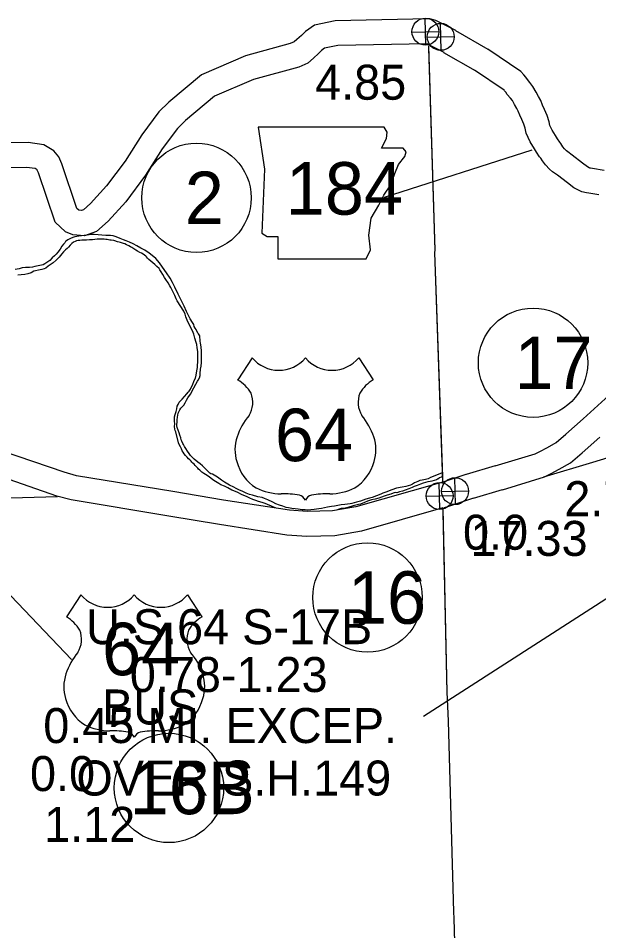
# Model space of a CAD drawing. Extents: x -939622 to -934222, y 1383701 to 1385301.
# Drawn here: x -935685.74 to -935664.73, y 1384444.62 to 1384477.66 of the extents above; entities that cross this region are included whole.
import ezdxf

# ---------------------------------------------------------------- set-up
doc = ezdxf.new("R2010")
doc.units = 0
for name, color, linetype in [('10', 7, 'Continuous'), ('15', 7, 'Continuous'), ('2', 7, 'Continuous'), ('21', 7, 'Continuous'), ('25', 7, 'Continuous'), ('26', 7, 'Continuous'), ('27', 7, 'Continuous'), ('Level 10', 7, 'Continuous'), ('Level 15', 7, 'Continuous'), ('Level 2', 7, 'Continuous'), ('Level 22', 7, 'Continuous'), ('Level 25', 7, 'Continuous'), ('Level 26', 7, 'Continuous'), ('Level 27', 7, 'Continuous'), ('Level 9', 7, 'Continuous')]:
    doc.layers.add(name, color=color, linetype=linetype)

msp = doc.modelspace()

# ---------------------------------------------------------------- linework, layer by layer
at = {"layer": '10'}
for points in [[(-935669.905, 1384477.209), (-935670.624, 1384477.58), (-935670.841, 1384477.633), (-935670.893, 1384477.632)], [(-935669.907, 1384477.21), (-935668.736, 1384476.535)], [(-935670.324, 1384476.413), (-935670.877, 1384476.697)], [(-935670.343, 1384476.423), (-935669.199, 1384475.763)], [(-935664.533, 1384472.141), (-935664.954, 1384472.218), (-935665.03, 1384472.227), (-935665.048, 1384472.231), (-935665.076, 1384472.244), (-935665.133, 1384472.276), (-935665.309, 1384472.412), (-935665.684, 1384472.706), (-935665.85, 1384472.82), (-935665.894, 1384472.857), (-935665.966, 1384472.932), (-935666.022, 1384473.007), (-935666.094, 1384473.119), (-935666.137, 1384473.172), (-935666.218, 1384473.298), (-935666.296, 1384473.418), (-935666.416, 1384473.607), (-935666.494, 1384473.779), (-935666.522, 1384473.909), (-935666.591, 1384474.138), (-935666.684, 1384474.352), (-935666.757, 1384474.513), (-935666.827, 1384474.682), (-935666.906, 1384474.829), (-935666.988, 1384474.976), (-935667.109, 1384475.188), (-935667.226, 1384475.33), (-935667.311, 1384475.436), (-935667.37, 1384475.524), (-935667.442, 1384475.611), (-935667.543, 1384475.731), (-935668.737, 1384476.535)], [(-935664.726, 1384471.261), (-935665.088, 1384471.328), (-935665.175, 1384471.338), (-935665.333, 1384471.371), (-935665.487, 1384471.442), (-935665.632, 1384471.524), (-935665.861, 1384471.701), (-935666.217, 1384471.98), (-935666.394, 1384472.102), (-935666.51, 1384472.199), (-935666.655, 1384472.351), (-935666.762, 1384472.494), (-935666.822, 1384472.588), (-935666.866, 1384472.641), (-935666.974, 1384472.81), (-935667.054, 1384472.932), (-935667.211, 1384473.179), (-935667.353, 1384473.495), (-935667.394, 1384473.682), (-935667.438, 1384473.828), (-935667.507, 1384473.988), (-935667.582, 1384474.154), (-935667.641, 1384474.294), (-935667.696, 1384474.396), (-935667.772, 1384474.533), (-935667.854, 1384474.676), (-935667.924, 1384474.762), (-935668.038, 1384474.903), (-935668.093, 1384474.986), (-935668.133, 1384475.034), (-935668.151, 1384475.055), (-935669.225, 1384475.779)]]:
    msp.add_lwpolyline(points, dxfattribs=at)
at = {"layer": '15'}
for points in [[(-935668.474, 1384461.448), (-935667.022, 1384461.89), (-935666.858, 1384461.973), (-935666.587, 1384462.118), (-935666.266, 1384462.299), (-935665.918, 1384462.595), (-935665.295, 1384463.155), (-935663.696, 1384464.605)], [(-935654.476, 1384463.731), (-935657.525, 1384463.626), (-935657.798, 1384463.59), (-935658.321, 1384463.511), (-935658.645, 1384463.455), (-935659.241, 1384463.271), (-935660.854, 1384462.81), (-935662.774, 1384462.233), (-935664.953, 1384461.571), (-935666.725, 1384461.04)], [(-935668.212, 1384460.587), (-935666.686, 1384461.052), (-935666.443, 1384461.174), (-935666.153, 1384461.33), (-935665.749, 1384461.557), (-935665.325, 1384461.918), (-935664.692, 1384462.487)], [(-935668.47, 1384461.45), (-935669.528, 1384461.139)], [(-935669.54, 1384461.135), (-935670.369, 1384460.865)], [(-935668.217, 1384460.586), (-935669.274, 1384460.275)], [(-935669.262, 1384460.279), (-935670.237, 1384459.962), (-935670.336, 1384459.934)]]:
    msp.add_lwpolyline(points, dxfattribs=at)
at = {"layer": '2'}
for points in [[(-935670.374, 1384461.056), (-935670.658, 1384469.181), (-935670.651, 1384469.259), (-935670.873, 1384476.569)], [(-935670.378, 1384461.025), (-935670.378, 1384461.056)], [(-935670.167, 1384452.213), (-935670.205, 1384453.012), (-935670.213, 1384453.247), (-935670.354, 1384459.768)], [(-935670.525, 1384393.784), (-935666.605, 1384393.875), (-935666.621, 1384394.372), (-935666.771, 1384402.077), (-935666.8, 1384402.47), (-935667.111, 1384413.311), (-935669.04, 1384413.187), (-935669.287, 1384421.168), (-935669.283, 1384421.216), (-935669.528, 1384429.188), (-935669.733, 1384437.053), (-935669.744, 1384437.263), (-935669.964, 1384445.067), (-935669.974, 1384445.308), (-935670.167, 1384452.213)]]:
    msp.add_lwpolyline(points, dxfattribs=at)
at = {"layer": '21'}
msp.add_line((-935672.48, 1384471.183), (-935667.135, 1384472.898), dxfattribs=at)
msp.add_lwpolyline([(-935677.053, 1384473.713), (-935676.825, 1384472.19), (-935676.926, 1384469.881), (-935676.723, 1384469.754), (-935676.343, 1384469.754), (-935676.343, 1384468.942), (-935673.145, 1384468.942), (-935672.993, 1384469.272), (-935673.044, 1384469.805), (-935672.967, 1384470.414), (-935672.688, 1384470.896), (-935672.511, 1384471.251), (-935672.257, 1384471.632), (-935672.105, 1384472.038), (-935671.978, 1384472.368), (-935671.749, 1384472.647), (-935671.699, 1384472.825), (-935671.8, 1384472.952), (-935672.587, 1384472.952), (-935672.409, 1384473.307), (-935672.384, 1384473.535), (-935672.489, 1384473.711)], close=True, dxfattribs=at)
at = {"layer": '25'}
msp.add_line((-935653.218, 1384463.872), (-935671.068, 1384452.375), dxfattribs=at)
at = {"layer": '26'}
for p, q in [((-935670.434, 1384476.496), (-935670.456, 1384477.473)), ((-935670.933, 1384476.973), (-935669.957, 1384476.996)), ((-935669.914, 1384460.048), (-935669.936, 1384461.024)), ((-935670.413, 1384460.524), (-935669.437, 1384460.547))]:
    msp.add_line(p, q, dxfattribs=at)
for centre in [(-935670.445, 1384476.985), (-935669.925, 1384460.536)]:
    msp.add_circle(centre, 0.488, dxfattribs=at)
at = {"layer": '27'}
for centre in [(-935679.285, 1384471.154), (-935667.103, 1384465.185)]:
    msp.add_circle(centre, 1.98, dxfattribs=at)
at = {"layer": 'Level 10'}
for points in [[(-935670.892, 1384477.632), (-935674.269, 1384477.568), (-935675.015, 1384477.412), (-935675.34, 1384477.183), (-935675.492, 1384477.034), (-935675.652, 1384476.886), (-935675.748, 1384476.804), (-935675.892, 1384476.738), (-935677.517, 1384476.292), (-935679.11, 1384475.609), (-935680.288, 1384474.621), (-935680.651, 1384474.264), (-935681.266, 1384473.436), (-935681.869, 1384472.488), (-935682.543, 1384471.59), (-935683.124, 1384470.952), (-935683.375, 1384470.724), (-935683.454, 1384470.697), (-935683.55, 1384470.704), (-935683.622, 1384470.773), (-935684.165, 1384472.386), (-935684.276, 1384472.641), (-935684.454, 1384472.854), (-935684.817, 1384473.08), (-935685.382, 1384473.159), (-935686.836, 1384473.14)], [(-935670.866, 1384476.692), (-935670.941, 1384476.731), (-935670.941, 1384476.731), (-935674.168, 1384476.669), (-935674.648, 1384476.569), (-935674.762, 1384476.488), (-935674.871, 1384476.382), (-935675.054, 1384476.212), (-935675.261, 1384476.037), (-935675.583, 1384475.889), (-935677.219, 1384475.44), (-935678.633, 1384474.834), (-935679.682, 1384473.955), (-935679.97, 1384473.671), (-935680.524, 1384472.926), (-935681.128, 1384471.975), (-935681.849, 1384471.016), (-935682.488, 1384470.314), (-935682.906, 1384469.935), (-935683.336, 1384469.784), (-935683.76, 1384469.819), (-935684.035, 1384469.924), (-935684.404, 1384470.275), (-935685.005, 1384472.062), (-935685.049, 1384472.163), (-935685.053, 1384472.167), (-935685.131, 1384472.215), (-935685.439, 1384472.258), (-935686.817, 1384472.24)]]:
    msp.add_lwpolyline(points, dxfattribs=at)
at = {"layer": 'Level 15'}
for points in [[(-935670.374, 1384460.864), (-935670.498, 1384460.823), (-935673.519, 1384459.968), (-935674.366, 1384459.822), (-935675.276, 1384459.798), (-935675.918, 1384459.842), (-935678.309, 1384460.215), (-935680.139, 1384460.519), (-935683.626, 1384461.096), (-935684.08, 1384461.221), (-935686.305, 1384461.988), (-935688.999, 1384462.933), (-935692.685, 1384463.775), (-935693.261, 1384463.918), (-935694.404, 1384464.186), (-935695.212, 1384464.372), (-935695.422, 1384464.404), (-935698.206, 1384465.063), (-935699.322, 1384465.282), (-935700.166, 1384465.341), (-935700.816, 1384465.311), (-935702.588, 1384465.15)], [(-935670.364, 1384459.926), (-935673.319, 1384459.089), (-935674.277, 1384458.924), (-935675.296, 1384458.897), (-935676.018, 1384458.947), (-935678.452, 1384459.326), (-935680.286, 1384459.631), (-935683.819, 1384460.216), (-935684.346, 1384460.36), (-935686.601, 1384461.138), (-935689.249, 1384462.066), (-935692.894, 1384462.899), (-935693.473, 1384463.043), (-935694.607, 1384463.309), (-935695.381, 1384463.487), (-935695.594, 1384463.52), (-935698.397, 1384464.183), (-935699.441, 1384464.388), (-935700.176, 1384464.44), (-935700.754, 1384464.412), (-935702.507, 1384464.254)], [(-935692.832, 1384460.097), (-935686.374, 1384460.282), (-935686.007, 1384460.297), (-935684.313, 1384460.338)]]:
    msp.add_lwpolyline(points, dxfattribs=at)
at = {"layer": 'Level 2'}
for points in [[(-935670.375, 1384460.879), (-935670.381, 1384461.247), (-935670.658, 1384469.181), (-935670.651, 1384469.259), (-935670.875, 1384476.654)], [(-935670.167, 1384452.213), (-935670.205, 1384453.012), (-935670.213, 1384453.247), (-935670.357, 1384459.914)], [(-935689.054, 1384393.241), (-935682.534, 1384393.49), (-935674.597, 1384393.689), (-935666.605, 1384393.875), (-935666.621, 1384394.372), (-935666.771, 1384402.077), (-935666.8, 1384402.47), (-935667.111, 1384413.311), (-935669.04, 1384413.187), (-935669.287, 1384421.168), (-935669.283, 1384421.216), (-935669.528, 1384429.188), (-935669.733, 1384437.053), (-935669.744, 1384437.263), (-935669.964, 1384445.067), (-935669.974, 1384445.308), (-935670.167, 1384452.213)]]:
    msp.add_lwpolyline(points, dxfattribs=at)
at = {"layer": 'Level 22'}
for p, q in [((-935677.274, 1384465.364), (-935677.793, 1384464.561)), ((-935673.413, 1384465.364), (-935672.894, 1384464.561)), ((-935689.307, 1384460.207), (-935683.817, 1384454.442)), ((-935683.471, 1384456.784), (-935683.99, 1384455.981)), ((-935679.61, 1384456.784), (-935679.091, 1384455.981))]:
    msp.add_line(p, q, dxfattribs=at)
for centre, radius, start, end in [((-935676.307, 1384466.177), 1.264, 220.075, 319.6701), ((-935674.38, 1384466.177), 1.264, 220.3299, 319.925), ((-935678.472, 1384463.395), 1.349, 30.7809, 59.9883), ((-935672.216, 1384463.395), 1.349, 120.0117, 149.2191), ((-935678.175, 1384463.751), 0.925, 328.8105, 21.2108), ((-935672.512, 1384463.751), 0.925, 158.7892, 211.1895), ((-935675.757, 1384461.855), 2.157, 138.9565, 162.6913), ((-935674.931, 1384461.855), 2.157, 17.3087, 41.0435), ((-935676.469, 1384462.032), 1.426, 160.9576, 197.3819), ((-935674.218, 1384462.032), 1.426, 342.6181, 19.0424), ((-935676.237, 1384462.036), 1.65, 195.1074, 237.1312), ((-935674.451, 1384462.036), 1.65, 302.8688, 344.8926), ((-935676.206, 1384462.556), 2.118, 244.0771, 269.5779), ((-935676.157, 1384456.558), 3.88, 81.1942, 90.9539), ((-935674.53, 1384456.558), 3.88, 89.0461, 98.8058), ((-935674.481, 1384462.556), 2.118, 270.4221, 295.9229), ((-935675.672, 1384460.037), 0.372, 28.0342, 72.9864), ((-935675.015, 1384460.037), 0.372, 107.0136, 151.9658), ((-935682.504, 1384457.597), 1.264, 220.075, 319.6701), ((-935680.577, 1384457.597), 1.264, 220.3299, 319.925), ((-935684.669, 1384454.815), 1.349, 30.7809, 59.9883), ((-935678.413, 1384454.815), 1.349, 120.0117, 149.2191), ((-935684.372, 1384455.171), 0.925, 328.8105, 21.2108), ((-935678.709, 1384455.171), 0.925, 158.7892, 211.1895), ((-935681.954, 1384453.275), 2.157, 138.9565, 162.6913), ((-935681.128, 1384453.275), 2.157, 17.3087, 41.0435), ((-935682.666, 1384453.452), 1.426, 160.9576, 197.3819), ((-935680.415, 1384453.452), 1.426, 342.6181, 19.0424), ((-935682.434, 1384453.456), 1.65, 195.1074, 237.1312), ((-935680.648, 1384453.456), 1.65, 302.8688, 344.8926), ((-935682.403, 1384453.975), 2.118, 244.0771, 269.5779), ((-935682.354, 1384447.978), 3.88, 81.1942, 90.9539), ((-935680.727, 1384447.978), 3.88, 89.0461, 98.8058), ((-935680.678, 1384453.975), 2.118, 270.4221, 295.9229), ((-935681.869, 1384451.457), 0.372, 28.0342, 72.9864), ((-935681.212, 1384451.457), 0.372, 107.0136, 151.9658)]:
    msp.add_arc(centre, radius, start, end, dxfattribs=at)
at = {"layer": 'Level 26'}
for p, q in [((-935670.987, 1384476.682), (-935671.01, 1384477.658)), ((-935671.487, 1384477.159), (-935670.511, 1384477.181)), ((-935670.478, 1384459.875), (-935670.5, 1384460.852)), ((-935670.977, 1384460.352), (-935670.001, 1384460.375))]:
    msp.add_line(p, q, dxfattribs=at)
for centre in [(-935670.999, 1384477.17), (-935670.489, 1384460.363)]:
    msp.add_circle(centre, 0.488, dxfattribs=at)
at = {"layer": 'Level 27'}
for centre in [(-935673.096, 1384456.685), (-935680.285, 1384449.79)]:
    msp.add_circle(centre, 1.98, dxfattribs=at)
at = {"layer": 'Level 9'}
for points in [[(-935679.851, 1384463.536), (-935679.82, 1384463.579), (-935679.75, 1384463.645), (-935679.702, 1384463.736), (-935679.646, 1384463.835), (-935679.595, 1384463.917), (-935679.546, 1384463.997), (-935679.497, 1384464.059), (-935679.438, 1384464.163), (-935679.246, 1384464.513), (-935679.226, 1384464.549), (-935679.181, 1384464.644), (-935679.16, 1384464.72), (-935679.159, 1384464.792), (-935679.137, 1384464.947), (-935679.123, 1384465.058), (-935679.104, 1384465.198), (-935679.107, 1384465.294), (-935679.111, 1384465.399), (-935679.106, 1384465.522), (-935679.112, 1384465.61), (-935679.117, 1384465.763), (-935679.139, 1384465.892), (-935679.15, 1384465.966), (-935679.172, 1384466.158), (-935679.213, 1384466.232), (-935679.235, 1384466.259), (-935679.302, 1384466.392), (-935679.334, 1384466.436), (-935679.372, 1384466.498), (-935679.389, 1384466.567), (-935679.431, 1384466.641), (-935679.519, 1384466.779), (-935679.645, 1384467.037), (-935679.735, 1384467.236), (-935679.834, 1384467.428), (-935679.956, 1384467.671), (-935680.07, 1384467.92), (-935680.153, 1384468.092), (-935680.239, 1384468.251), (-935680.372, 1384468.44), (-935680.519, 1384468.649), (-935680.632, 1384468.798), (-935680.763, 1384468.96), (-935680.896, 1384469.064), (-935681, 1384469.148), (-935681.154, 1384469.257), (-935681.304, 1384469.339), (-935681.444, 1384469.419), (-935681.575, 1384469.487), (-935681.712, 1384469.546), (-935681.828, 1384469.599), (-935681.928, 1384469.632), (-935682.046, 1384469.679), (-935682.198, 1384469.741), (-935682.304, 1384469.776), (-935682.406, 1384469.791), (-935682.565, 1384469.798), (-935682.718, 1384469.805), (-935682.848, 1384469.816), (-935682.995, 1384469.823), (-935683.082, 1384469.826), (-935683.246, 1384469.809), (-935683.35, 1384469.793), (-935683.446, 1384469.778), (-935683.547, 1384469.772), (-935683.613, 1384469.761), (-935683.69, 1384469.749), (-935683.767, 1384469.72), (-935683.853, 1384469.684), (-935683.944, 1384469.63), (-935683.997, 1384469.604), (-935684.029, 1384469.573), (-935684.058, 1384469.53), (-935684.104, 1384469.477), (-935684.161, 1384469.406), (-935684.227, 1384469.292), (-935684.31, 1384469.184), (-935684.362, 1384469.119), (-935684.428, 1384469.057), (-935684.51, 1384468.979), (-935684.596, 1384468.883), (-935684.705, 1384468.813), (-935684.781, 1384468.769), (-935684.843, 1384468.731), (-935685.141, 1384468.664), (-935685.224, 1384468.646), (-935685.331, 1384468.633), (-935685.475, 1384468.635), (-935685.601, 1384468.619), (-935685.707, 1384468.588), (-935685.85, 1384468.562)], [(-935682.144, 1384469.565), (-935682.244, 1384469.598), (-935682.28, 1384469.606), (-935682.374, 1384469.627), (-935682.428, 1384469.628), (-935682.521, 1384469.646), (-935682.566, 1384469.65), (-935682.635, 1384469.654), (-935682.753, 1384469.659), (-935682.81, 1384469.664), (-935682.888, 1384469.664), (-935682.971, 1384469.652), (-935683.048, 1384469.638), (-935683.162, 1384469.637), (-935683.27, 1384469.624), (-935683.434, 1384469.619), (-935683.515, 1384469.616), (-935683.575, 1384469.615), (-935683.637, 1384469.597), (-935683.685, 1384469.578), (-935683.741, 1384469.555), (-935683.802, 1384469.508), (-935683.863, 1384469.44), (-935683.918, 1384469.375), (-935683.97, 1384469.325), (-935684.025, 1384469.278), (-935684.06, 1384469.238), (-935684.098, 1384469.197), (-935684.161, 1384469.123), (-935684.256, 1384469.002), (-935684.366, 1384468.903), (-935684.474, 1384468.803), (-935684.544, 1384468.752), (-935684.653, 1384468.68), (-935684.746, 1384468.61), (-935684.796, 1384468.582), (-935684.888, 1384468.557), (-935684.942, 1384468.547), (-935685.18, 1384468.497), (-935685.277, 1384468.442), (-935685.396, 1384468.403), (-935685.5, 1384468.384), (-935685.637, 1384468.371), (-935685.757, 1384468.358)], [(-935679.243, 1384461.365), (-935679.292, 1384461.414), (-935679.333, 1384461.467), (-935679.376, 1384461.508), (-935679.414, 1384461.549), (-935679.451, 1384461.587), (-935679.482, 1384461.622), (-935679.525, 1384461.665), (-935679.572, 1384461.712), (-935679.625, 1384461.765), (-935679.687, 1384461.826), (-935679.733, 1384461.884), (-935679.775, 1384461.946), (-935679.803, 1384462), (-935679.836, 1384462.071), (-935679.865, 1384462.136), (-935679.929, 1384462.251), (-935679.942, 1384462.29), (-935680.036, 1384462.684), (-935680.055, 1384462.729), (-935680.072, 1384462.776), (-935680.084, 1384462.878), (-935680.075, 1384462.975), (-935680.087, 1384463.065), (-935680.084, 1384463.134), (-935680.078, 1384463.228), (-935680.063, 1384463.309), (-935680.027, 1384463.419), (-935680.001, 1384463.522), (-935679.983, 1384463.61), (-935679.955, 1384463.677), (-935679.913, 1384463.754), (-935679.855, 1384463.813), (-935679.808, 1384463.862), (-935679.632, 1384464.061), (-935679.586, 1384464.116), (-935679.549, 1384464.16), (-935679.509, 1384464.227), (-935679.475, 1384464.286), (-935679.436, 1384464.374), (-935679.367, 1384464.545), (-935679.328, 1384464.627), (-935679.295, 1384464.737), (-935679.27, 1384464.894), (-935679.256, 1384465.009), (-935679.247, 1384465.103), (-935679.242, 1384465.202), (-935679.242, 1384465.283), (-935679.242, 1384465.38), (-935679.239, 1384465.479), (-935679.243, 1384465.59), (-935679.259, 1384465.725), (-935679.281, 1384465.842), (-935679.302, 1384465.916), (-935679.343, 1384466.081), (-935679.38, 1384466.215), (-935679.429, 1384466.337), (-935679.48, 1384466.419), (-935679.532, 1384466.529), (-935679.596, 1384466.668), (-935679.619, 1384466.725), (-935679.668, 1384466.849), (-935679.701, 1384466.942), (-935679.747, 1384467.052), (-935679.981, 1384467.426), (-935680.023, 1384467.503), (-935680.071, 1384467.616), (-935680.12, 1384467.711), (-935680.158, 1384467.791), (-935680.219, 1384467.912), (-935680.251, 1384467.968), (-935680.315, 1384468.077), (-935680.393, 1384468.195), (-935680.441, 1384468.266), (-935680.51, 1384468.381), (-935680.571, 1384468.478), (-935680.615, 1384468.555), (-935680.643, 1384468.596), (-935680.724, 1384468.672), (-935680.792, 1384468.742), (-935680.94, 1384468.864), (-935681.014, 1384468.927), (-935681.058, 1384468.977), (-935681.095, 1384469.015), (-935681.123, 1384469.047), (-935681.218, 1384469.116), (-935681.273, 1384469.148), (-935681.34, 1384469.179), (-935681.42, 1384469.227), (-935681.481, 1384469.261), (-935681.56, 1384469.313), (-935681.628, 1384469.353), (-935681.671, 1384469.382), (-935681.731, 1384469.413), (-935681.765, 1384469.433), (-935681.817, 1384469.458), (-935681.887, 1384469.489), (-935681.935, 1384469.502), (-935682.044, 1384469.535), (-935682.084, 1384469.549), (-935682.144, 1384469.565)], [(-935670.424, 1384461.185), (-935670.811, 1384461.031), (-935670.906, 1384460.983), (-935670.997, 1384460.953), (-935671.12, 1384460.934), (-935671.206, 1384460.916), (-935671.28, 1384460.887), (-935671.392, 1384460.835), (-935671.463, 1384460.793), (-935671.539, 1384460.752), (-935671.711, 1384460.707), (-935671.848, 1384460.682), (-935672.048, 1384460.642), (-935672.211, 1384460.589), (-935672.317, 1384460.546), (-935672.394, 1384460.51), (-935672.539, 1384460.457), (-935672.616, 1384460.428), (-935672.93, 1384460.306), (-935673.025, 1384460.285), (-935673.155, 1384460.242), (-935673.345, 1384460.175), (-935673.499, 1384460.131), (-935673.665, 1384460.084), (-935673.728, 1384460.076), (-935673.916, 1384460.048), (-935674.047, 1384460.035), (-935674.17, 1384460.016), (-935674.289, 1384459.997), (-935674.405, 1384459.978), (-935674.476, 1384459.964), (-935674.548, 1384459.95), (-935674.762, 1384459.913), (-935674.864, 1384459.897), (-935675.028, 1384459.871), (-935675.147, 1384459.861), (-935675.267, 1384459.851), (-935675.351, 1384459.854), (-935675.465, 1384459.86), (-935675.61, 1384459.885), (-935675.721, 1384459.896), (-935675.838, 1384459.902), (-935675.953, 1384459.928), (-935676.043, 1384459.949), (-935676.164, 1384459.987), (-935676.285, 1384460.025), (-935676.413, 1384460.081), (-935676.523, 1384460.141), (-935676.708, 1384460.219), (-935676.821, 1384460.264), (-935676.915, 1384460.3), (-935677.072, 1384460.334), (-935677.262, 1384460.385), (-935677.374, 1384460.42), (-935677.484, 1384460.462), (-935677.633, 1384460.532), (-935677.727, 1384460.568), (-935677.846, 1384460.631), (-935677.931, 1384460.676), (-935678.096, 1384460.752), (-935678.276, 1384460.866), (-935678.377, 1384460.932), (-935678.482, 1384461.007), (-935678.528, 1384461.042), (-935678.644, 1384461.119), (-935678.708, 1384461.147), (-935678.766, 1384461.167), (-935678.805, 1384461.192), (-935678.852, 1384461.236), (-935678.911, 1384461.294), (-935678.963, 1384461.344), (-935678.994, 1384461.379), (-935679.069, 1384461.452), (-935679.149, 1384461.521), (-935679.241, 1384461.587), (-935679.367, 1384461.689), (-935679.46, 1384461.773), (-935679.504, 1384461.826), (-935679.557, 1384461.905), (-935679.608, 1384461.988), (-935679.671, 1384462.085), (-935679.718, 1384462.147), (-935679.763, 1384462.23), (-935679.776, 1384462.262), (-935679.815, 1384462.345), (-935679.837, 1384462.396), (-935679.852, 1384462.461), (-935679.885, 1384462.557), (-935679.909, 1384462.643), (-935679.948, 1384462.738), (-935679.99, 1384462.839), (-935679.995, 1384462.896), (-935679.997, 1384462.962), (-935679.99, 1384463.026), (-935679.981, 1384463.113), (-935679.97, 1384463.213), (-935679.963, 1384463.291), (-935679.953, 1384463.355), (-935679.917, 1384463.431), (-935679.885, 1384463.475), (-935679.851, 1384463.536)], [(-935676.428, 1384459.93), (-935676.466, 1384459.944), (-935676.575, 1384459.992), (-935676.712, 1384460.057), (-935676.806, 1384460.093), (-935676.915, 1384460.128), (-935677.048, 1384460.166), (-935677.142, 1384460.199), (-935677.245, 1384460.235), (-935677.352, 1384460.286), (-935677.449, 1384460.331), (-935677.659, 1384460.42), (-935677.796, 1384460.488), (-935677.93, 1384460.547), (-935678.003, 1384460.577), (-935678.149, 1384460.657), (-935678.268, 1384460.713), (-935678.402, 1384460.766), (-935678.481, 1384460.812), (-935678.603, 1384460.88), (-935678.692, 1384460.943), (-935678.763, 1384461.004), (-935678.822, 1384461.047), (-935678.895, 1384461.099), (-935678.962, 1384461.139), (-935679.021, 1384461.173), (-935679.054, 1384461.196), (-935679.094, 1384461.225), (-935679.128, 1384461.257), (-935679.165, 1384461.292), (-935679.209, 1384461.333), (-935679.243, 1384461.365)], [(-935670.424, 1384461.185), (-935670.376, 1384461.207)], [(-935670.379, 1384461.062), (-935670.434, 1384461.041), (-935670.496, 1384461.018), (-935670.551, 1384460.968), (-935670.56, 1384460.964), (-935670.602, 1384460.945), (-935670.765, 1384460.903), (-935670.833, 1384460.886), (-935670.908, 1384460.869), (-935670.994, 1384460.851), (-935671.083, 1384460.824), (-935671.181, 1384460.791), (-935671.302, 1384460.745), (-935671.403, 1384460.699), (-935671.48, 1384460.673), (-935671.595, 1384460.618), (-935671.728, 1384460.571), (-935671.832, 1384460.541), (-935671.939, 1384460.507), (-935672.039, 1384460.48), (-935672.093, 1384460.481), (-935672.165, 1384460.464), (-935672.257, 1384460.431), (-935672.39, 1384460.393), (-935672.488, 1384460.354), (-935672.692, 1384460.281), (-935672.817, 1384460.244), (-935672.948, 1384460.218), (-935673.096, 1384460.168), (-935673.211, 1384460.123), (-935673.353, 1384460.07), (-935673.428, 1384460.049), (-935673.621, 1384460.007), (-935673.814, 1384459.943), (-935673.956, 1384459.906), (-935674.055, 1384459.908), (-935674.162, 1384459.869), (-935674.185, 1384459.862)]]:
    msp.add_lwpolyline(points, dxfattribs=at)

# ---------------------------------------------------------------- texts
at = {"layer": '21'}
msp.add_text('184', height=1.9008, dxfattribs=at).set_placement((-935676.054, 1384470.547))
at = {"layer": '25'}
for s, p in [('2.73', (-935665.97, 1384459.63)), ('0.0', (-935669.64, 1384458.415)), ('U.S.64 S-17B', (-935683.286, 1384454.994)), ('0.78-1.23', (-935681.701, 1384453.263)), ('0.45 MI. EXCEP.', (-935684.834, 1384451.415)), ('OVER S.H.149', (-935683.635, 1384449.515))]:
    msp.add_text(s, height=1.2672, dxfattribs=at).set_placement(p)
at = {"layer": '27'}
for s, height, p in [('2', 1.901, (-935679.71, 1384470.204)), ('17', 1.9008, (-935667.776, 1384464.234))]:
    msp.add_text(s, height=height, dxfattribs=at).set_placement(p)
at = {"layer": 'Level 22'}
for s, height, p in [('64', 1.9008, (-935676.448, 1384461.622)), ('64', 1.9008, (-935682.705, 1384453.871)), ('BUS', 1.2672, (-935682.707, 1384452.088))]:
    msp.add_text(s, height=height, dxfattribs=at).set_placement(p)
at = {"layer": 'Level 25'}
for s, p in [('4.85', (-935674.994, 1384474.709)), ('17.33', (-935669.369, 1384458.191)), ('0.0', (-935685.314, 1384449.677)), ('1.12', (-935684.803, 1384447.837))]:
    msp.add_text(s, height=1.2672, dxfattribs=at).set_placement(p)
at = {"layer": 'Level 27'}
for s, p in [('16', (-935673.805, 1384455.735)), ('16B', (-935681.702, 1384448.84))]:
    msp.add_text(s, height=1.9008, dxfattribs=at).set_placement(p)

doc.saveas('drawing.dxf')
